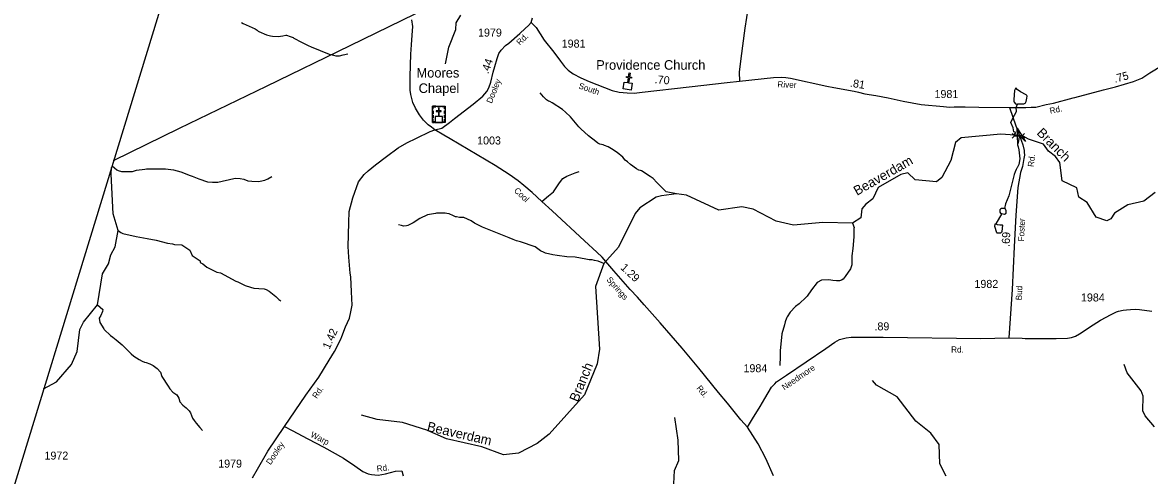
# Model space of a CAD drawing. Extents: x 1473865 to 1648260, y 639067 to 773536.
# Drawn here: x 1489270 to 1506875, y 754241 to 761312 of the extents above; entities that cross this region are included whole.
import ezdxf

# ---------------------------------------------------------------- set-up
doc = ezdxf.new("R2010")
doc.units = 0
for name, color, linetype in [('Exist Boundary Political CountyLine', 7, 'Continuous'), ('Exist Cultural Church CELL', 7, 'Continuous'), ('Exist Cultural Church Label', 7, 'Continuous'), ('Exist Cultural Church with Cemetery CELL', 7, 'Continuous'), ('Exist Cultural Church with Cemetery Label', 7, 'Continuous'), ('Exist Hydrographic Creek Single Shore', 7, 'Continuous'), ('Exist Hydrographic Creek Single Shore Label', 7, 'Continuous'), ('Exist Hydrographic Misc Water Feature', 7, 'Continuous'), ('Exist Road Non-System Type 51', 7, 'Continuous'), ('Exist Road Non-System Type 51 Label', 7, 'Continuous'), ('Exist Road Secondary Mileage Hundredths English Label', 7, 'Continuous'), ('Exist Road Secondary Structure Pipe Attributed CELL', 7, 'Continuous'), ('Exist Road Secondary Structure Pipe CELL', 7, 'Continuous'), ('Exist Road Secondary Type 41 Attributed', 7, 'Continuous'), ('Exist Road Secondary Type 51 Attributed', 7, 'Continuous'), ('Exist Road Secondary Type 51 Label', 7, 'Continuous'), ('Exist Road Secondary Type 51 Number Label', 7, 'Continuous'), ('Exist Utilities Electrical Transmission Line', 7, 'Continuous')]:
    doc.layers.add(name, color=color, linetype=linetype)

msp = doc.modelspace()

# ---------------------------------------------------------------- linework, layer by layer
at = {"layer": 'Exist Boundary Political CountyLine'}
msp.add_lwpolyline([(1493930, 769716), (1473865, 704260), (1482487, 657504)], dxfattribs=at)
at = {"layer": 'Exist Cultural Church CELL'}
msp.add_lwpolyline([(1498667, 760383), (1498724, 760375), (1498735, 760450), (1498704, 760455), (1498706, 760471), (1498738, 760466), (1498747, 760525), (1498763, 760523), (1498754, 760463), (1498785, 760458), (1498783, 760443), (1498751, 760447), (1498739, 760372), (1498796, 760363), (1498780, 760258), (1498651, 760278)], close=True, dxfattribs=at)
at = {"layer": 'Exist Cultural Church with Cemetery CELL'}
for points in [[(1495674, 760007), (1495874, 760007), (1495874, 759752), (1495674, 759752)], [(1495674, 759963), (1495686, 759963), (1495686, 759995), (1495726, 759995), (1495726, 760007), (1495674, 760007)], [(1495749, 760007), (1495800, 760007), (1495800, 759995), (1495749, 759995)], [(1495874, 759963), (1495862, 759963), (1495862, 759995), (1495822, 759995), (1495822, 760007), (1495874, 760007)], [(1495674, 759889), (1495674, 759932), (1495686, 759932), (1495686, 759889)], [(1495674, 759822), (1495674, 759865), (1495686, 759865), (1495686, 759822)], [(1495718, 759752), (1495830, 759752), (1495830, 759843), (1495779, 759843), (1495779, 759924), (1495812, 759924), (1495812, 759935), (1495779, 759935), (1495779, 759977), (1495767, 759977), (1495767, 759935), (1495734, 759935), (1495734, 759924), (1495767, 759924), (1495767, 759843), (1495718, 759843)], [(1495862, 759890), (1495862, 759933), (1495874, 759933), (1495874, 759890)], [(1495862, 759824), (1495862, 759868), (1495874, 759868), (1495874, 759824)], [(1495708, 759752), (1495708, 759763), (1495686, 759763), (1495686, 759804), (1495674, 759804), (1495674, 759752)], [(1495840, 759752), (1495840, 759763), (1495862, 759763), (1495862, 759804), (1495874, 759804), (1495874, 759752)]]:
    msp.add_lwpolyline(points, close=True, dxfattribs=at)
at = {"layer": 'Exist Hydrographic Creek Single Shore'}
for points in [[(1506965, 758659), (1506789, 758521), (1506537, 758467), (1506327, 758337), (1506274, 758246), (1506208, 758214), (1506042, 758274), (1505904, 758503), (1505772, 758588), (1505742, 758729), (1505510, 758842), (1505473, 759125), (1505408, 759219), (1505300, 759303), (1505219, 759413), (1504988, 759493), (1504904, 759540), (1504847, 759546), (1504554, 759567), (1503936, 759511), (1503843, 759437), (1503772, 759156), (1503634, 758890), (1503550, 758826), (1503217, 758856), (1503102, 758966), (1502993, 758942), (1502639, 758739), (1502553, 758557), (1502443, 758478), (1502384, 758403), (1502365, 758262), (1502238, 758180), (1501771, 758189), (1501312, 758146), (1501046, 758210), (1500683, 758398), (1500508, 758434), (1500149, 758383), (1499644, 758616), (1499486, 758636), (1499252, 758608), (1499169, 758583), (1498916, 758421), (1498839, 758330), (1498578, 757805), (1498353, 757548)], [(1498353, 757548), (1498219, 757191), (1498286, 756214), (1498249, 755982), (1498049, 755500), (1497496, 754885), (1497311, 754737), (1497016, 754586), (1496782, 754564), (1496443, 754686), (1495895, 754812), (1495588, 754949), (1495207, 755065), (1494808, 755113), (1494567, 755183)], [(1506953, 754999), (1506806, 755169), (1506774, 755252), (1506778, 755478), (1506746, 755561), (1506525, 755841), (1506478, 755974)], [(1503697, 754228), (1503600, 754423), (1503588, 754722), (1503458, 754899), (1503228, 755087), (1502934, 755467), (1502612, 755648), (1502546, 755725)]]:
    msp.add_lwpolyline(points, dxfattribs=at)
at = {"layer": 'Exist Hydrographic Misc Water Feature'}
msp.add_line((1504569, 758328), (1504477, 758170), dxfattribs=at)
for points in [[(1495877, 760665), (1495932, 760930), (1496037, 761203), (1496047, 761305), (1496115, 761428)], [(1492693, 761312), (1492716, 761299), (1492903, 761214), (1492936, 761191), (1492950, 761179), (1492960, 761173), (1493082, 761119), (1493145, 761102), (1493177, 761097), (1493265, 761096), (1493337, 761107), (1493384, 761117), (1493394, 761117), (1493453, 761096), (1493499, 761076), (1493509, 761066), (1493628, 761006), (1493731, 760955), (1493777, 760935), (1493920, 760873), (1494063, 760818), (1494127, 760801), (1494166, 760792), (1494190, 760790), (1494222, 760794), (1494279, 760808), (1494351, 760821)], [(1499486, 758636), (1499325, 758668), (1499181, 758816), (1499122, 758875), (1499075, 758908), (1498940, 758995), (1498924, 759002), (1498900, 759007), (1498861, 759026), (1498766, 759097), (1498719, 759136), (1498687, 759165), (1498648, 759211), (1498559, 759285), (1498472, 759342), (1498418, 759370), (1498363, 759392), (1498339, 759401), (1498291, 759413), (1498259, 759430), (1498224, 759456), (1498113, 759542), (1497991, 759655), (1497961, 759683), (1497859, 759807), (1497832, 759839), (1497755, 759913), (1497708, 759953), (1497544, 760060), (1497507, 760078), (1497486, 760083), (1497454, 760104), (1497407, 760151), (1497356, 760216)], [(1504813, 760039), (1504821, 760043), (1504879, 760044), (1504911, 760041), (1504933, 760051), (1504939, 760059), (1504947, 760081), (1504960, 760129), (1504963, 760161), (1504959, 760172), (1504947, 760185), (1504862, 760228), (1504806, 760269), (1504785, 760291), (1504766, 760252), (1504756, 760108), (1504755, 760084), (1504759, 760068), (1504781, 760045), (1504813, 760039)], [(1504857, 759543), (1504759, 759560), (1504789, 759593), (1504755, 759608), (1504752, 759636), (1504744, 759668), (1504710, 759752), (1504739, 759820), (1504791, 759915), (1504797, 759927), (1504794, 759988), (1504813, 760039)], [(1504835, 759457), (1504814, 759437), (1504812, 759403), (1504823, 759371), (1504834, 759322), (1504848, 759182), (1504835, 759098), (1504810, 759043), (1504804, 759040), (1504791, 759018), (1504777, 758979), (1504764, 758939), (1504713, 758750), (1504678, 758606), (1504628, 758483), (1504609, 758407)], [(1489600, 755593), (1489799, 755700), (1490037, 755971), (1490124, 756176), (1490163, 756520), (1490223, 756633), (1490444, 756905), (1490519, 757389), (1490614, 757545), (1490649, 757685), (1490718, 757808), (1490762, 758067), (1490688, 758323), (1490657, 758946), (1490660, 759048)], [(1490668, 759077), (1490746, 759010), (1490766, 759001), (1490814, 758988), (1490910, 758984), (1490986, 758985), (1491053, 759006), (1491181, 759024), (1491207, 759028), (1491415, 759028), (1491503, 759027), (1491627, 759013), (1491743, 758981), (1491889, 758924), (1491921, 758911), (1492025, 758873), (1492162, 758825), (1492236, 758818), (1492320, 758819), (1492569, 758879), (1492601, 758882), (1492669, 758877), (1492729, 758868), (1492789, 758839), (1492853, 758834), (1492957, 758832), (1492981, 758835), (1493053, 758850), (1493101, 758871), (1493166, 758906)], [(1498353, 757548), (1498324, 757560), (1498264, 757585), (1498208, 757599), (1498169, 757606), (1498122, 757608), (1498070, 757620), (1497903, 757649), (1497775, 757653), (1497623, 757674), (1497555, 757685), (1497442, 757713), (1497420, 757720), (1497364, 757745), (1497277, 757810), (1497052, 757886), (1496989, 757906), (1496937, 757926), (1496873, 757951), (1496639, 758045), (1496458, 758118), (1496329, 758178), (1496278, 758217), (1496162, 758267), (1496094, 758268), (1496050, 758277), (1496034, 758281), (1496003, 758294), (1495935, 758323), (1495897, 758331), (1495875, 758336), (1495779, 758338), (1495739, 758335), (1495723, 758333), (1495595, 758310), (1495478, 758253), (1495373, 758186), (1495292, 758143), (1495268, 758137), (1495220, 758135), (1495192, 758141), (1495144, 758156)], [(1504609, 758407), (1504563, 758408), (1504547, 758399), (1504540, 758389), (1504536, 758361), (1504536, 758353), (1504548, 758337), (1504569, 758328)], [(1504569, 758328), (1504611, 758321), (1504634, 758335), (1504636, 758371), (1504627, 758396), (1504609, 758407)], [(1490762, 758067), (1490806, 758036), (1490838, 758019), (1491045, 757972), (1491217, 757941), (1491360, 757914), (1491535, 757867), (1491612, 757859), (1491643, 757846), (1491761, 757840), (1491882, 757757), (1491918, 757677), (1492043, 757591), (1492045, 757563), (1492086, 757544), (1492149, 757495), (1492213, 757462), (1492308, 757416), (1492364, 757403), (1492604, 757275), (1492636, 757262), (1492747, 757208), (1492830, 757179), (1492882, 757166), (1492962, 757157), (1493046, 757152), (1493078, 757143), (1493125, 757118), (1493228, 757035), (1493275, 756989), (1493307, 756969)], [(1502238, 758180), (1502261, 758111), (1502256, 758096), (1502258, 757967), (1502239, 757786), (1502225, 757669), (1502227, 757530), (1502206, 757466), (1502124, 757346), (1502089, 757306), (1502065, 757290), (1502032, 757277), (1501984, 757278), (1501928, 757285), (1501865, 757296), (1501750, 757290), (1501686, 757254), (1501594, 757138), (1501526, 757041), (1501512, 757026), (1501402, 756921), (1501345, 756878), (1501264, 756792), (1501217, 756718), (1501204, 756695), (1501185, 756641), (1501172, 756594), (1501134, 756450), (1501106, 756188), (1501104, 756100), (1501101, 755956)], [(1504477, 758170), (1504495, 758160), (1504536, 758153), (1504572, 758152), (1504581, 758148), (1504571, 758052), (1504564, 758036), (1504546, 758025), (1504530, 758021), (1504506, 758021), (1504498, 758023), (1504492, 758029), (1504460, 758126), (1504463, 758162), (1504465, 758168), (1504469, 758170), (1504477, 758170)], [(1490444, 756905), (1490523, 756832), (1490519, 756802), (1490492, 756739), (1490465, 756695), (1490476, 756631), (1490540, 756528), (1490548, 756518), (1490646, 756424), (1490680, 756398), (1490735, 756360), (1490826, 756279), (1490968, 756138), (1491011, 756104), (1491090, 756052), (1491138, 756027), (1491178, 756011), (1491202, 756006), (1491257, 755985), (1491313, 755955), (1491372, 755912), (1491423, 755851), (1491446, 755786), (1491543, 755633), (1491573, 755592), (1491618, 755543), (1491679, 755498), (1491710, 755449), (1491730, 755389), (1491777, 755336), (1491828, 755295), (1491873, 755248), (1491893, 755218), (1491927, 755137), (1491952, 755097), (1491982, 755057), (1492041, 754991), (1492082, 754943)], [(1499443, 754110), (1499455, 754316), (1499524, 754476), (1499513, 754791), (1499460, 755144)]]:
    msp.add_lwpolyline(points, dxfattribs=at)
at = {"layer": 'Exist Road Non-System Type 51'}
for points in [[(1497385, 758518), (1497486, 758607), (1497564, 758668), (1497657, 758810), (1497711, 758879), (1497775, 758916), (1497902, 758967), (1497968, 758987)], [(1493362, 755006), (1493481, 754941), (1493725, 754811), (1493976, 754684), (1494286, 754512)], [(1494286, 754512), (1494461, 754389), (1494585, 754304), (1494671, 754264), (1494723, 754253), (1494828, 754247), (1494943, 754265), (1495096, 754307), (1495194, 754314)], [(1495194, 754314), (1495214, 754232)]]:
    msp.add_lwpolyline(points, dxfattribs=at)
at = {"layer": 'Exist Road Secondary Structure Pipe Attributed CELL'}
msp.add_lwpolyline([(1504820, 759419), (1504811, 759663), (1504940, 759456), (1504847, 759546)], close=True, dxfattribs=at)
at = {"layer": 'Exist Road Secondary Structure Pipe CELL'}
for p, q in [((1504731, 759580), (1504766, 759543)), ((1504731, 759506), (1504766, 759543)), ((1504766, 759543), (1504887, 759543)), ((1504922, 759580), (1504887, 759543)), ((1504922, 759506), (1504887, 759543))]:
    msp.add_line(p, q, dxfattribs=at)
at = {"layer": 'Exist Road Secondary Type 41 Attributed'}
msp.add_lwpolyline([(1500604, 761556), (1500556, 761225), (1500492, 760750), (1500465, 760539), (1500472, 760396)], dxfattribs=at)
at = {"layer": 'Exist Road Secondary Type 51 Attributed'}
for points in [[(1495713, 759636), (1495661, 759676), (1495606, 759717), (1495535, 759786), (1495470, 759871), (1495407, 759976), (1495366, 760066), (1495334, 760188), (1495325, 760258), (1495325, 760470), (1495338, 760816), (1495349, 760962), (1495359, 761117), (1495369, 761250), (1495354, 761355)], [(1495713, 759636), (1495821, 759662), (1495941, 759752), (1496021, 759816), (1496310, 760035), (1496463, 760164), (1496523, 760236), (1496556, 760291), (1496587, 760379), (1496625, 760538), (1496650, 760624), (1496683, 760750), (1496711, 760828), (1496750, 760882), (1496813, 760951), (1496869, 760990), (1497041, 761140), (1497122, 761219), (1497173, 761265), (1497217, 761312)], [(1497217, 761312), (1497239, 761385)], [(1497217, 761312), (1497292, 761233), (1497419, 761038), (1497569, 760851), (1497673, 760709), (1497739, 760626), (1497793, 760570), (1497874, 760513), (1497991, 760449), (1498120, 760392), (1498483, 760249), (1498593, 760224), (1498717, 760213), (1498826, 760209), (1498952, 760226), (1499685, 760309), (1500279, 760376), (1500472, 760396)], [(1504688, 759984), (1504820, 759985), (1504944, 759985), (1505025, 759989), (1505098, 759993), (1505261, 760032), (1505376, 760053), (1505681, 760134), (1505708, 760142), (1506159, 760260), (1506345, 760309), (1506626, 760394), (1506754, 760446), (1506882, 760527), (1507078, 760646), (1507260, 760752), (1507581, 760941), (1507735, 761029), (1507920, 761101), (1508136, 761156), (1508405, 761186)], [(1500472, 760396), (1501003, 760453), (1501125, 760459), (1501193, 760455), (1501265, 760443), (1501834, 760319), (1501942, 760297), (1502260, 760238), (1502331, 760223), (1502431, 760200), (1502602, 760172), (1502792, 760136), (1503026, 760087), (1503307, 760033), (1503658, 760000), (1503752, 759993), (1503822, 759998), (1503997, 759998), (1504208, 759991), (1504688, 759984)], [(1504688, 759984), (1504788, 759699), (1504847, 759546), (1504899, 759402), (1504917, 759315), (1504920, 759290), (1504921, 759242), (1504911, 759189), (1504891, 759063), (1504861, 758970), (1504818, 758738), (1504788, 758302), (1504762, 757812), (1504729, 757142), (1504679, 756390)], [(1492861, 754202), (1492940, 754339), (1493103, 754621), (1493362, 755006), (1493695, 755494), (1493899, 755776), (1494062, 756038), (1494143, 756174), (1494245, 756369), (1494257, 756409), (1494317, 756560), (1494378, 756697), (1494400, 756793), (1494419, 756901), (1494407, 757107), (1494397, 757343), (1494388, 757401), (1494368, 757651), (1494358, 757814), (1494367, 758184), (1494371, 758362), (1494428, 758573), (1494519, 758823), (1494606, 758940), (1494670, 758996), (1494785, 759090), (1494957, 759222), (1495140, 759358), (1495273, 759434), (1495425, 759506), (1495637, 759611), (1495713, 759636)], [(1500596, 754992), (1500489, 755111), (1500281, 755367), (1500144, 755536), (1499837, 755917), (1499575, 756229), (1499231, 756624), (1498979, 756905), (1498877, 757026), (1498762, 757145), (1498506, 757436), (1498380, 757580), (1498326, 757647), (1498244, 757725), (1498050, 757903), (1497543, 758373), (1497385, 758518), (1497230, 758657), (1497099, 758769), (1497014, 758839), (1496873, 758938), (1496653, 759082), (1495952, 759496), (1495853, 759555), (1495713, 759636)], [(1504679, 756390), (1504885, 756382), (1504935, 756378), (1505220, 756380), (1505324, 756377), (1505420, 756378), (1505594, 756383), (1505659, 756396), (1505720, 756417), (1505780, 756450), (1505995, 756590), (1506111, 756663), (1506276, 756755), (1506362, 756793), (1506390, 756804), (1506462, 756819), (1506519, 756828), (1506578, 756834), (1506659, 756837), (1506717, 756834), (1506911, 756806)], [(1500596, 754992), (1500674, 755124), (1500796, 755316), (1500866, 755442), (1500972, 755618), (1501022, 755672), (1501051, 755700), (1501206, 755805), (1501819, 756221), (1501962, 756320), (1502033, 756364), (1502139, 756390), (1502215, 756401), (1502453, 756401), (1502716, 756400), (1504243, 756381), (1504679, 756390)], [(1501004, 754236), (1500883, 754504), (1500760, 754735), (1500596, 754992)]]:
    msp.add_lwpolyline(points, dxfattribs=at)
at = {"layer": 'Exist Utilities Electrical Transmission Line'}
msp.add_lwpolyline([(1490693, 759158), (1491720, 759664), (1493082, 760317), (1494389, 760955), (1495404, 761450), (1497004, 762239), (1498719, 763081), (1500289, 763840), (1500619, 763998), (1502150, 764696), (1502998, 765087), (1503490, 765303), (1504553, 765790), (1504581, 765782), (1506416, 766636)], dxfattribs=at)

# ---------------------------------------------------------------- texts
at = {"layer": 'Exist Cultural Church Label'}
msp.add_text('Providence Church', height=150, dxfattribs=at).set_placement((1498232, 760575))
at = {"layer": 'Exist Cultural Church with Cemetery Label'}
for s, p in [('Moores', (1495425, 760453)), ('Chapel', (1495458, 760212))]:
    msp.add_text(s, height=150, dxfattribs=at).set_placement(p)
at = {"layer": 'Exist Hydrographic Creek Single Shore Label'}
for s, rotation, p in [('Branch', 315.1362, (1505103, 759577)), ('Beaverdam', 29.8306, (1502306, 758605)), ('Branch', 67.4542, (1497945, 755377)), ('Beaverdam', 347.0559, (1495580, 754937))]:
    msp.add_text(s, height=150, rotation=rotation, dxfattribs=at).set_placement(p)
at = {"layer": 'Exist Road Non-System Type 51 Label'}
for s, rotation, p in [('Warp', 333.173, (1493760, 754848)), ('Rd.', 7.3745, (1494809, 754297))]:
    msp.add_text(s, height=95, rotation=rotation, dxfattribs=at).set_placement(p)
at = {"layer": 'Exist Road Secondary Mileage Hundredths English Label'}
for s, rotation, p in [('.44', 71.0402, (1496547, 760502)), ('.75', 15.0074, (1506336, 760370)), ('.70', 354.7746, (1499142, 760366)), ('.81', 350.7689, (1502191, 760312)), ('.69', 86.9086, (1504689, 757807)), ('1.29', 316.4958, (1498603, 757473)), ('1.42', 66.1792, (1494065, 756202)), ('.89', 0.8117, (1502580, 756504))]:
    msp.add_text(s, height=125, rotation=rotation, dxfattribs=at).set_placement(p)
at = {"layer": 'Exist Road Secondary Type 51 Label'}
for s, rotation, p in [('Rd.', 44.4151, (1497040, 760950)), ('Dooley', 68.2379, (1496601, 760041)), ('South', 341.0077, (1497949, 760286)), ('River', 357.3691, (1501062, 760302)), ('Rd.', 12.4789, (1505327, 759884)), ('Rd.', 82.8949, (1505066, 759053)), ('Cool', 316.4031, (1496940, 758678)), ('Foster', 87.1428, (1504915, 757893)), ('Springs', 311.465, (1498387, 757292)), ('Bud', 86.8205, (1504879, 756973)), ('Rd.', 359.7875, (1503777, 756160)), ('Needmore', 34.3067, (1501172, 755566)), ('Rd.', 55.9223, (1493867, 755432)), ('Rd.', 309.3434, (1499793, 755599)), ('Dooley', 55.9363, (1493145, 754398))]:
    msp.add_text(s, height=95, rotation=rotation, dxfattribs=at).set_placement(p)
at = {"layer": 'Exist Road Secondary Type 51 Number Label'}
for s, p in [('1979', (1496386, 761093)), ('1981', (1497693, 760921)), ('1981', (1503517, 760133)), ('1003', (1496372, 759408)), ('1982', (1504141, 757169)), ('1984', (1505805, 756957)), ('1984', (1500533, 755852)), ('1972', (1489613, 754488)), ('1979', (1492327, 754363))]:
    msp.add_text(s, height=125, dxfattribs=at).set_placement(p)

doc.saveas('drawing.dxf')
